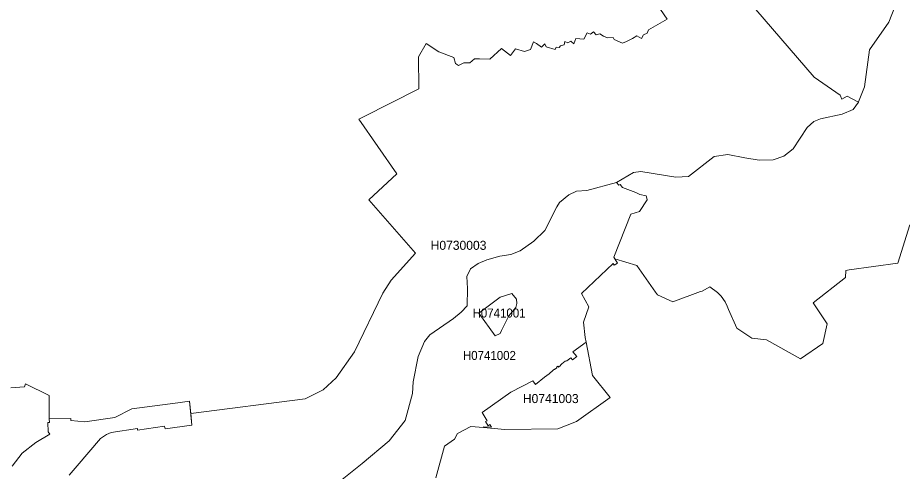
# Model space of a CAD drawing. Extents: x 369010 to 739155, y 6377141 to 6616555.
# Drawn here: x 532902 to 542687, y 6472317 to 6477339 of the extents above; entities that cross this region are included whole.
import ezdxf
from ezdxf.enums import TextEntityAlignment as Align

# ---------------------------------------------------------------- set-up
doc = ezdxf.new("R2010")
doc.units = 0
doc.header["$LTSCALE"] = 40
doc.layers.add('1', color=7, linetype='Continuous', lineweight=13)
doc.layers.add('2', color=7, linetype='Continuous')

msp = doc.modelspace()

# ---------------------------------------------------------------- linework, layer by layer
at = {"layer": '1'}
for points in [[(540881.8, 6477648.26), (541711.97, 6476680.06), (542000.45, 6476480.13), (542018.32, 6476435.77), (542075.92, 6476471.19), (542201.2, 6476404.16), (542202.53, 6476405.98), (542267.73, 6476574.8), (542324.83, 6476981.44), (542538.17, 6477290.77), (542604.2, 6477457.76)], [(542022.95, 6476269.61), (542143.61, 6476323.4), (542201.2, 6476404.16), (542075.92, 6476471.19), (542018.32, 6476435.77), (542000.45, 6476480.13), (541711.97, 6476680.06), (540881.8, 6477648.26)], [(539971.7, 6477487.88), (540087.05, 6477323.54), (539878.52, 6477203.55), (539865.11, 6477167.96), (539825.23, 6477150.25), (539803.05, 6477110.37), (539749.76, 6477137.01), (539700.93, 6477110.37), (539634.24, 6477074.78), (539589.88, 6477056.91), (539501.17, 6477096.96), (539487.76, 6477119.14), (539425.7, 6477114.67), (539381.18, 6477132.55), (539341.29, 6477159.19), (539301.41, 6477150.25), (539270.29, 6477181.37), (539239.18, 6477154.72), (539199.29, 6477172.43), (539163.71, 6477101.43), (539075, 6477110.37), (539052.65, 6477048.14), (539021.7, 6477079.25), (538986.12, 6477061.38), (538955.01, 6477074.78), (538946.24, 6477039.2), (538906.18, 6477025.96), (538892.94, 6477008.09), (538857.36, 6477012.55), (538848.42, 6476985.91), (538746.47, 6477017.02), (538733.07, 6477048.14), (538697.48, 6477012.55), (538639.89, 6477052.61), (538608.77, 6477070.32), (538573.19, 6476985.91), (538506.66, 6476963.73), (538409.01, 6476994.85), (538351.25, 6476919.38), (538253.6, 6476999.31), (538124.84, 6476879.32), (538009.48, 6476883.79), (537956.19, 6476883.79), (537902.9, 6476839.27), (537836.2, 6476839.27), (537778.6, 6476808.32), (537743.02, 6476830.5), (537725.31, 6476897.03), (537560.97, 6476959.26), (537418.96, 6477052.61), (537334.56, 6476905.97), (537339.03, 6476550.63), (536719.38, 6476236.34), (536674.86, 6476214), (537096.73, 6475610.07), (536785.91, 6475321.27), (537300.96, 6474730.59), (537034.5, 6474432.84), (536941.98, 6474287.86), (536626.86, 6473639.25), (536422.8, 6473352.1), (536280.63, 6473218.87), (536080.86, 6473121.22), (534815.75, 6472957.87)], [(542604.2, 6477457.76), (542538.17, 6477290.77), (542324.83, 6476981.44), (542267.73, 6476574.8), (542202.53, 6476405.98), (542201.2, 6476404.16), (542143.61, 6476323.4), (542022.95, 6476269.61), (541780.99, 6476218.8), (541706.84, 6476188.84), (541633.36, 6476123.3), (541478.12, 6475888.78), (541375.34, 6475804.71), (541256.84, 6475763.83), (541105.07, 6475761.34), (540946.02, 6475786.67), (540758.67, 6475824.24), (540605.41, 6475800.73), (540320.25, 6475580.12), (540183.21, 6475575.15), (539795.93, 6475634.9), (539714.17, 6475625.13), (539524.17, 6475514.08), (539550.32, 6475483.79), (539566.71, 6475491.08), (539590.38, 6475458.47), (539740.82, 6475405.18), (539784.68, 6475383.33), (539851.71, 6475366.95), (539859.82, 6475339.97), (539864.78, 6475322.76), (539778.55, 6475194.99), (539683.72, 6475163.71), (539496.87, 6474688.88), (539507.79, 6474668.69), (539749.26, 6474595.87), (539956.64, 6474301.76), (539980.14, 6474272.64), (540147.96, 6474192.86), (540452.82, 6474307.39), (540471.52, 6474311.53), (540557.75, 6474359.86), (540642.32, 6474295.48), (540684.69, 6474257.41), (540726.23, 6474194.02), (540748.08, 6474147.35), (540762.48, 6474109.28), (540857.31, 6473901.25), (541021.49, 6473790.36), (541185.5, 6473774.3), (541561.2, 6473563.62), (541809.12, 6473732.76), (541856.46, 6473950.23), (541700.06, 6474182.93), (542057.88, 6474461.31), (542063.83, 6474541.75), (542098.42, 6474546.88), (542638.3, 6474620.36), (542769.38, 6475047.69)], [(540087.05, 6477323.54), (539971.7, 6477487.88)], [(532825.9, 6473241.22), (532975.68, 6473253.79), (532987.43, 6473284.25), (533249.75, 6473157.3), (533248.93, 6472897.63), (533488.41, 6472903.59), (533490.06, 6472878.1), (533644.81, 6472863.7), (533974.83, 6472913.68), (534165.16, 6473010.17), (534673.75, 6473075.21), (534803.17, 6473093.09), (534815.75, 6472957.87), (536080.86, 6473121.22), (536280.63, 6473218.87), (536422.8, 6473352.1), (536626.86, 6473639.25), (536941.98, 6474287.86), (537034.5, 6474432.84), (537300.96, 6474730.59), (536785.91, 6475321.27), (537096.73, 6475610.07), (536674.86, 6476214), (536719.38, 6476236.34), (537339.03, 6476550.63), (537334.56, 6476905.97), (537418.96, 6477052.61), (537560.97, 6476959.26), (537725.31, 6476897.03), (537743.02, 6476830.5), (537778.6, 6476808.32), (537836.2, 6476839.27), (537902.9, 6476839.27), (537956.19, 6476883.79), (538009.48, 6476883.79), (538124.84, 6476879.32), (538253.6, 6476999.31), (538351.25, 6476919.38), (538409.01, 6476994.85), (538506.66, 6476963.73), (538573.19, 6476985.91), (538608.77, 6477070.32), (538639.89, 6477052.61), (538697.48, 6477012.55), (538733.07, 6477048.14), (538746.47, 6477017.02), (538848.42, 6476985.91), (538857.36, 6477012.55), (538892.94, 6477008.09), (538906.18, 6477025.96), (538946.24, 6477039.2), (538955.01, 6477074.78), (538986.12, 6477061.38), (539021.7, 6477079.25), (539052.65, 6477048.14), (539075, 6477110.37), (539163.71, 6477101.43), (539199.29, 6477172.43), (539239.18, 6477154.72), (539270.29, 6477181.37), (539301.41, 6477150.25), (539341.29, 6477159.19), (539381.18, 6477132.55), (539425.7, 6477114.67), (539487.76, 6477119.14), (539501.17, 6477096.96), (539589.88, 6477056.91), (539634.24, 6477074.78), (539700.93, 6477110.37), (539749.76, 6477137.01), (539803.05, 6477110.37), (539825.23, 6477150.25), (539865.11, 6477167.96), (539878.52, 6477203.55), (540087.05, 6477323.54)], [(536454.24, 6472196.88), (536713.26, 6472402.61), (537011, 6472656.49), (537186.1, 6472880.75), (537268.19, 6473179.32), (537274.98, 6473309.73), (537329.92, 6473588.11), (537400.26, 6473753.95), (537460.34, 6473830.08), (537722.5, 6474009.48), (537808.06, 6474078), (537874.93, 6474149.17), (537877.41, 6474339.5), (537870.62, 6474472.4), (537911.17, 6474560.28), (537996.74, 6474617.05), (538089.75, 6474659.42), (538234.4, 6474698.31), (538358.03, 6474716.85), (538460.32, 6474757.56), (538610.92, 6474863.32), (538733.56, 6474983.48), (538863.98, 6475245.3), (538895.59, 6475291.48), (538996.71, 6475376.88), (539083.27, 6475417.76), (539195.98, 6475425.04), (539524.17, 6475514.08), (539714.17, 6475625.13), (539795.93, 6475634.9), (540183.21, 6475575.15), (540320.25, 6475580.12), (540605.41, 6475800.73), (540758.67, 6475824.24), (540946.02, 6475786.67), (541105.07, 6475761.34), (541256.84, 6475763.83), (541375.34, 6475804.71), (541478.12, 6475888.78), (541633.36, 6476123.3), (541706.84, 6476188.84), (541780.99, 6476218.8), (542022.95, 6476269.61)], [(537527.04, 6472245.21), (537622.7, 6472597.24), (537731.93, 6472673.37), (537768.18, 6472737.59), (537912.99, 6472813.88), (538053.18, 6472800.81), (538053.67, 6472808.09), (538143.71, 6472806.27), (538125.34, 6472834.08), (538106.96, 6472821.5), (538075.68, 6472868), (538096.37, 6472877.44), (538040.43, 6472966.97), (538357.87, 6473194.87), (538599.34, 6473319.5), (538629.79, 6473279.94), (538728.43, 6473358.23), (538779.41, 6473396.46), (538825.09, 6473435.68), (538839.65, 6473446.44), (538841.14, 6473444.79), (538864.64, 6473464.15), (538863.15, 6473466.3), (538864.97, 6473475.24), (538875.23, 6473483.18), (538882.85, 6473471.93), (538905.85, 6473488.81), (538904.69, 6473491.79), (538918.93, 6473507.18), (538959.31, 6473536.97), (538974.7, 6473540.12), (539018.73, 6473574.87), (539037.26, 6473553.02), (539085.26, 6473588.61), (539043.05, 6473640.58), (539188.86, 6473745.84), (539178.6, 6473799.63), (539160.07, 6473967.12), (539218.49, 6474137.25), (539138.88, 6474284.55), (539487.43, 6474619.53), (539500.18, 6474599.34), (539534.93, 6474620.36), (539507.79, 6474668.69), (539496.87, 6474688.88), (539683.72, 6475163.71), (539778.55, 6475194.99), (539864.78, 6475322.76), (539859.82, 6475339.97), (539851.71, 6475366.95), (539784.68, 6475383.33), (539740.82, 6475405.18), (539590.38, 6475458.47), (539566.71, 6475491.08), (539550.32, 6475483.79), (539524.17, 6475514.08), (539195.98, 6475425.04), (539083.27, 6475417.76), (538996.71, 6475376.88), (538895.59, 6475291.48), (538863.98, 6475245.3), (538733.56, 6474983.48), (538610.92, 6474863.32), (538460.32, 6474757.56), (538358.03, 6474716.85), (538234.4, 6474698.31), (538089.75, 6474659.42), (537996.74, 6474617.05), (537911.17, 6474560.28), (537870.62, 6474472.4), (537877.41, 6474339.5), (537874.93, 6474149.17), (537808.06, 6474078), (537722.5, 6474009.48), (537460.34, 6473830.08), (537400.26, 6473753.95), (537329.92, 6473588.11), (537274.98, 6473309.73), (537268.19, 6473179.32), (537186.1, 6472880.75), (537011, 6472656.49), (536713.26, 6472402.61), (536454.24, 6472196.88)], [(542769.38, 6475047.69), (542638.3, 6474620.36), (542098.42, 6474546.88), (542063.83, 6474541.75), (542057.88, 6474461.31), (541700.06, 6474182.93), (541856.46, 6473950.23), (541809.12, 6473732.76), (541561.2, 6473563.62), (541185.5, 6473774.3), (541021.49, 6473790.36), (540857.31, 6473901.25), (540762.48, 6474109.28), (540748.08, 6474147.35), (540726.23, 6474194.02), (540684.69, 6474257.41), (540642.32, 6474295.48), (540557.75, 6474359.86), (540471.52, 6474311.53), (540452.82, 6474307.39), (540147.96, 6474192.86), (539980.14, 6474272.64), (539956.64, 6474301.76), (539749.26, 6474595.87), (539507.79, 6474668.69), (539534.93, 6474620.36), (539500.18, 6474599.34), (539487.43, 6474619.53), (539138.88, 6474284.55), (539218.49, 6474137.25), (539160.07, 6473967.12), (539178.6, 6473799.63), (539188.86, 6473745.84), (539259.04, 6473376.6), (539455.33, 6473133.64), (539083.11, 6472869.66), (538875.73, 6472789.22), (538288.52, 6472779.13), (538053.18, 6472800.81), (537912.99, 6472813.88), (537768.18, 6472737.59), (537731.93, 6472673.37), (537622.7, 6472597.24), (537527.04, 6472245.21)], [(532840.13, 6472375.13), (532949.69, 6472516.97), (533100.96, 6472637.62), (533255.55, 6472728.32), (533240.15, 6472755.13), (533235.69, 6472857.25), (533252.9, 6472857.41), (533248.93, 6472897.63), (533249.75, 6473157.3), (532987.43, 6473284.25), (532975.68, 6473253.79), (532825.9, 6473241.22)], [(533470.54, 6472276.49), (533557.76, 6472377.12), (533817.43, 6472681.81), (533883.47, 6472725.84), (533936.76, 6472747.85), (534225.23, 6472790.05), (534225.23, 6472773.17), (534523.97, 6472817.19), (534532.41, 6472789.22), (534827.67, 6472828.28), (534803.17, 6473093.09), (534673.75, 6473075.21), (534165.16, 6473010.17), (533974.83, 6472913.68), (533644.81, 6472863.7), (533490.06, 6472878.1), (533488.41, 6472903.59), (533248.93, 6472897.63), (533252.9, 6472857.41), (533235.69, 6472857.25), (533240.15, 6472755.13), (533255.55, 6472728.32), (533100.96, 6472637.62), (532949.69, 6472516.97), (532840.13, 6472375.13)], [(534815.75, 6472957.87), (534827.67, 6472828.28), (534532.41, 6472789.22), (534523.97, 6472817.19), (534225.23, 6472773.17), (534225.23, 6472790.05), (533936.76, 6472747.85), (533883.47, 6472725.84), (533817.43, 6472681.81), (533557.76, 6472377.12), (533470.54, 6472276.49)]]:
    msp.add_lwpolyline(points, dxfattribs=at)
for points in [[(538353.9, 6474062.11), (538336.19, 6474037.29), (538254.59, 6473876.09), (538237.55, 6473843.65), (538183.26, 6473816.51), (538003.69, 6474067.08), (538240.03, 6474243.51), (538368.63, 6474286.04), (538420.43, 6474224.64), (538421.59, 6474173.5), (538411.66, 6474132.12)], [(538353.9, 6474062.11), (538411.66, 6474132.12), (538421.59, 6474173.5), (538420.43, 6474224.64), (538368.63, 6474286.04), (538240.03, 6474243.51), (538003.69, 6474067.08), (538183.26, 6473816.51), (538237.55, 6473843.65), (538254.59, 6473876.09), (538336.19, 6474037.29)], [(539188.86, 6473745.84), (539043.05, 6473640.58), (539085.26, 6473588.61), (539037.26, 6473553.02), (539018.73, 6473574.87), (538974.7, 6473540.12), (538959.31, 6473536.97), (538918.93, 6473507.18), (538904.69, 6473491.79), (538905.85, 6473488.81), (538882.85, 6473471.93), (538875.23, 6473483.18), (538864.97, 6473475.24), (538863.15, 6473466.3), (538864.64, 6473464.15), (538841.14, 6473444.79), (538839.65, 6473446.44), (538825.09, 6473435.68), (538779.41, 6473396.46), (538728.43, 6473358.23), (538629.79, 6473279.94), (538599.34, 6473319.5), (538357.87, 6473194.87), (538040.43, 6472966.97), (538096.37, 6472877.44), (538075.68, 6472868), (538106.96, 6472821.5), (538125.34, 6472834.08), (538143.71, 6472806.27), (538053.67, 6472808.09), (538053.18, 6472800.81), (538288.52, 6472779.13), (538875.73, 6472789.22), (539083.11, 6472869.66), (539455.33, 6473133.64), (539259.04, 6473376.6)]]:
    msp.add_lwpolyline(points, close=True, dxfattribs=at)

# ---------------------------------------------------------------- texts
at = {"layer": '2'}
for s, p in [('H0730003', (537777.95, 6474769.18)), ('H0741003', (538798.09, 6473072.81))]:
    msp.add_text(s, height=100, dxfattribs=at).set_placement(p, align=Align.CENTER)
at = {"layer": '2', "width": 0.95}
for s, p in [('H0741001', (538226.31, 6474019.53)), ('H0741002', (538119.81, 6473549.99))]:
    msp.add_text(s, height=100, dxfattribs=at).set_placement(p, align=Align.CENTER)

doc.saveas('drawing.dxf')
